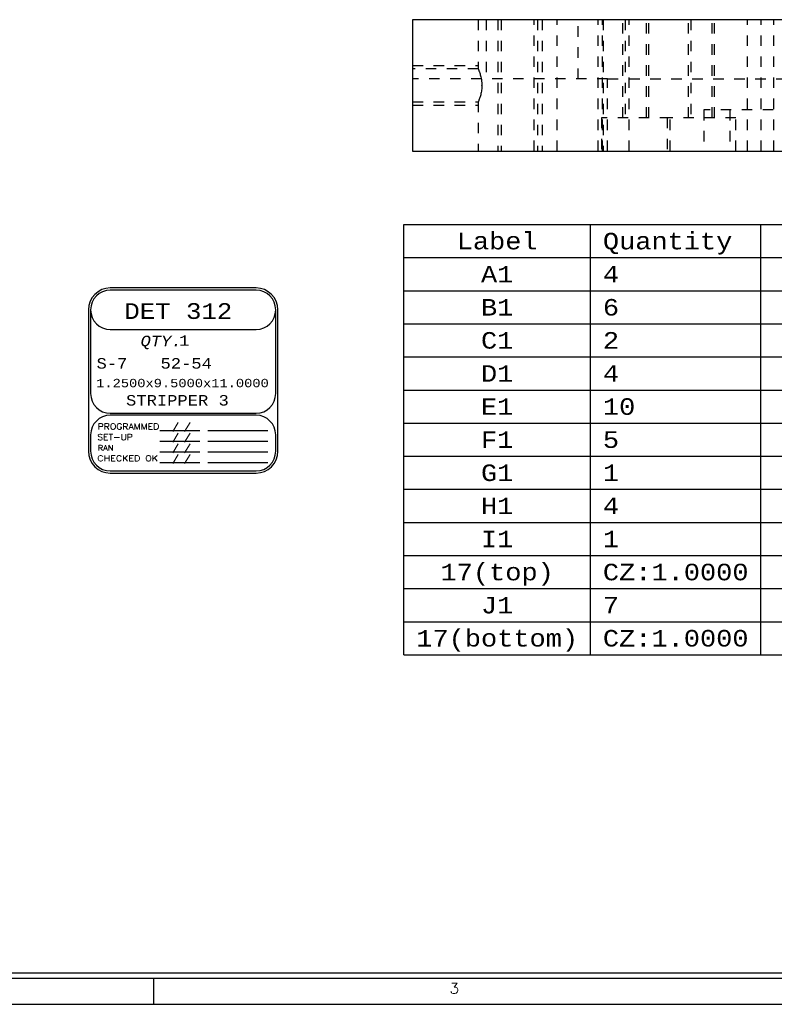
# Model space of a CAD drawing. Header units: inches. Extents: x 3 to 289, y 4 to 291.
# Tile 359 of 634: x 143 to 150, y 173 to 183. Entities that reach past the tile are written whole.
import ezdxf
from ezdxf.enums import TextEntityAlignment as Align

# ---------------------------------------------------------------- set-up
doc = ezdxf.new("R2010")
doc.units = ezdxf.units.IN
doc.header["$LTSCALE"] = 0.5
doc.header["$MEASUREMENT"] = 0
doc.linetypes.add('HIDDEN', pattern=[0.225, 0.15, -0.075])
for name, color, linetype in [('DBU', 7, 'Continuous'), ('PLOTVIEW1', 7, 'Continuous'), ('STR_1', 7, 'Continuous')]:
    doc.layers.add(name, color=color, linetype=linetype)
doc.styles.add('VERO2-Courier New', font='cour.ttf')
doc.styles.add('VERO3-RomanS', font='romans__.ttf')
doc.styles.add('VERO5-RomanD', font='romand__.ttf')
doc.styles.add('VERO8-Courier New', font='couri.ttf')
doc.styles.add('VERO9-Courier New', font='cour.ttf')

msp = doc.modelspace()

# ---------------------------------------------------------------- linework, layer by layer
at = {"layer": 'DBU', "color": 56, "linetype": 'Continuous'}
for p, q in [((146.5574, 176.7163), (146.5574, 180.8108)), ((146.5574, 180.8108), (160.3621, 180.8108)), ((148.3343, 176.7163), (148.3343, 180.8108)), ((149.9572, 176.7163), (149.9572, 180.8108)), ((146.5574, 180.4958), (160.3621, 180.4958)), ((146.5574, 180.1808), (160.3621, 180.1808)), ((146.5574, 179.8659), (160.3621, 179.8659)), ((146.5574, 179.5509), (160.3621, 179.5509)), ((146.5574, 179.236), (160.3621, 179.236)), ((146.5574, 178.921), (160.3621, 178.921)), ((146.5574, 178.606), (160.3621, 178.606)), ((146.5574, 178.2911), (160.3621, 178.2911)), ((146.5574, 177.9761), (160.3621, 177.9761)), ((146.5574, 177.6611), (160.3621, 177.6611)), ((146.5574, 177.3462), (160.3621, 177.3462)), ((146.5574, 177.0312), (160.3621, 177.0312)), ((146.5574, 176.7163), (160.3621, 176.7163))]:
    msp.add_line(p, q, dxfattribs=at)
at = {"layer": 'PLOTVIEW1', "color": 7, "linetype": 'Continuous'}
for p, q in [((145.1498, 180.2074), (143.7623, 180.2074)), ((145.1498, 180.1864), (143.7623, 180.1864)), ((143.5538, 179.9989), (143.5538, 178.6537)), ((143.5748, 179.9989), (143.5748, 179.202)), ((145.3373, 179.202), (145.3373, 179.9989)), ((145.3583, 178.6537), (145.3583, 179.9989)), ((143.7623, 179.8114), (145.1498, 179.8114)), ((143.7623, 179.0145), (145.1498, 179.0145)), ((145.1498, 178.9958), (143.7623, 178.9958)), ((143.5748, 178.8083), (143.5748, 178.6537)), ((144.2338, 178.8492), (144.615, 178.8492)), ((144.6907, 178.8492), (145.2616, 178.8492)), ((145.3373, 178.6537), (145.3373, 178.8083)), ((144.2338, 178.748), (144.615, 178.748)), ((144.6907, 178.748), (145.2616, 178.748)), ((144.2338, 178.6468), (144.615, 178.6468)), ((144.6907, 178.6468), (145.2616, 178.6468)), ((144.2338, 178.5456), (144.615, 178.5456)), ((144.6907, 178.5456), (145.2616, 178.5456)), ((143.7623, 178.4662), (145.1498, 178.4662)), ((143.7623, 178.4452), (145.1498, 178.4452))]:
    msp.add_line(p, q, dxfattribs=at)
at = {"layer": 'PLOTVIEW1', "color": 97, "linetype": 'Continuous'}
for p, q in [((115.1747, 173.69), (161.1747, 173.69)), ((115.1747, 173.64), (161.1747, 173.64)), ((144.1747, 173.64), (144.1747, 173.39)), ((115.1747, 173.39), (161.1747, 173.39))]:
    msp.add_line(p, q, dxfattribs=at)
at = {"layer": 'PLOTVIEW1', "color": 7, "linetype": 'Continuous'}
for centre, radius, start, end in [((143.7623, 179.9989), 0.2085, 90, 180), ((145.1498, 179.9989), 0.2085, 0, 90), ((143.7623, 179.9989), 0.1875, 90, 180), ((143.7623, 179.9989), 0.1875, 90, 270), ((145.1498, 179.9989), 0.1875, 0, 90), ((145.1498, 179.9989), 0.1875, 270, 90), ((143.7623, 179.202), 0.1875, 180, 270), ((145.1498, 179.202), 0.1875, 270, 0), ((143.7623, 178.8083), 0.1875, 90, 180), ((145.1498, 178.8083), 0.1875, 0, 90), ((143.7623, 178.6537), 0.2085, 180, 270), ((143.7623, 178.6537), 0.1875, 180, 270), ((145.1498, 178.6537), 0.1875, 270, 0), ((145.1498, 178.6537), 0.2085, 270, 0)]:
    msp.add_arc(centre, radius, start, end, dxfattribs=at)
at = {"layer": 'STR_1', "color": 190, "linetype": 'Continuous'}
for p, q in [((146.641, 182.7601), (146.641, 181.5101)), ((157.641, 182.7601), (146.641, 182.7601)), ((146.641, 181.5101), (157.641, 181.5101))]:
    msp.add_line(p, q, dxfattribs=at)
at = {"layer": 'STR_1', "color": 254, "linetype": 'HIDDEN'}
for p, q in [((147.266, 182.7601), (147.266, 182.2913)), ((147.341, 182.7601), (147.341, 182.1971)), ((147.4535, 182.7601), (147.4535, 181.5101)), ((147.4847, 182.7601), (147.4847, 181.5101)), ((147.7972, 181.5101), (147.7972, 182.7601)), ((147.8285, 182.7601), (147.8285, 181.5101)), ((147.8285, 182.7601), (147.8285, 181.5101)), ((147.8754, 182.7601), (147.8754, 181.5101)), ((148.016, 181.5101), (148.016, 182.7601)), ((148.216, 182.1971), (148.216, 182.7601)), ((148.4066, 181.5101), (148.4066, 182.7601)), ((148.4485, 181.5101), (148.4485, 182.7601)), ((148.4535, 182.7601), (148.4535, 181.5101)), ((148.641, 181.8271), (148.641, 182.7601)), ((148.6655, 182.7601), (148.6655, 181.8271)), ((148.7035, 181.5101), (148.7035, 182.7601)), ((148.8665, 181.8271), (148.8665, 182.7601)), ((148.891, 181.8271), (148.891, 182.7601)), ((149.266, 181.8271), (149.266, 182.7601)), ((149.2905, 182.7601), (149.2905, 181.8271)), ((149.4915, 181.8271), (149.4915, 182.7601)), ((149.516, 181.8271), (149.516, 182.7601)), ((149.8285, 181.5101), (149.8285, 182.7601)), ((149.9585, 181.5101), (149.9585, 182.7601)), ((150.0785, 181.5101), (150.0785, 182.7601)), ((146.641, 182.3226), (147.266, 182.3226)), ((147.266, 182.2913), (146.641, 182.2913)), ((147.266, 182.2913), (147.266, 182.2913)), ((147.266, 182.2913), (147.2662, 182.2909)), ((147.2662, 182.2909), (147.2667, 182.2895)), ((147.2667, 182.2895), (147.2677, 182.2872)), ((147.2677, 182.2872), (147.269, 182.2839)), ((147.269, 182.2839), (147.2707, 182.2797)), ((147.2707, 182.2797), (147.2726, 182.2747)), ((147.2726, 182.2747), (147.2748, 182.2688)), ((147.2748, 182.2688), (147.2772, 182.262)), ((147.2772, 182.262), (147.2798, 182.2545)), ((147.2798, 182.2545), (147.2825, 182.2458)), ((148.4973, 182.1971), (146.641, 182.1971)), ((147.2825, 182.2458), (147.2853, 182.2364)), ((147.2853, 182.2364), (147.2882, 182.226)), ((147.2882, 182.226), (147.2909, 182.2149)), ((147.2909, 182.2149), (147.2933, 182.2032)), ((147.2933, 182.2032), (147.2955, 182.1909)), ((147.2955, 182.1909), (147.2968, 182.1822)), ((147.2968, 182.1822), (147.2979, 182.1733)), ((147.2979, 182.1733), (147.2988, 182.1642)), ((147.2988, 182.1642), (147.2994, 182.1559)), ((147.2994, 182.1559), (147.2998, 182.1475)), ((148.4973, 182.1971), (148.7035, 182.1971)), ((148.4973, 181.5101), (148.4973, 182.1971)), ((148.7035, 182.1971), (150.2735, 182.1971)), ((147.2935, 182.0675), (147.2912, 182.0568)), ((147.2954, 182.0786), (147.2935, 182.0675)), ((147.2971, 182.09), (147.2954, 182.0786)), ((147.2984, 182.1014), (147.2971, 182.09)), ((147.2994, 182.1131), (147.2984, 182.1014)), ((147.2998, 182.1217), (147.2994, 182.1131)), ((147.2998, 182.1475), (147.3001, 182.1391)), ((147.3, 182.1304), (147.2998, 182.1217)), ((147.3001, 182.1391), (147.3, 182.1304)), ((147.3001, 182.1351), (147.3001, 182.1365)), ((147.3001, 182.1326), (147.3001, 182.1351)), ((146.641, 181.9788), (147.266, 181.9788)), ((147.2665, 181.98), (147.266, 181.979)), ((147.266, 181.979), (147.266, 181.9788)), ((147.266, 181.9789), (147.266, 181.5101)), ((147.267, 181.9814), (147.2665, 181.98)), ((147.2678, 181.9833), (147.267, 181.9814)), ((147.2688, 181.9858), (147.2678, 181.9833)), ((147.2699, 181.9886), (147.2688, 181.9858)), ((147.2712, 181.9919), (147.2699, 181.9886)), ((147.2727, 181.9957), (147.2712, 181.9919)), ((147.2751, 182.0023), (147.2727, 181.9957)), ((147.2778, 182.0099), (147.2751, 182.0023)), ((147.2806, 182.0182), (147.2778, 182.0099)), ((147.2834, 182.0272), (147.2806, 182.0182)), ((147.2861, 182.0366), (147.2834, 182.0272)), ((147.2888, 182.0465), (147.2861, 182.0366)), ((147.2912, 182.0568), (147.2888, 182.0465)), ((146.641, 181.9476), (147.266, 181.9476)), ((150.4745, 181.9021), (149.4125, 181.9021)), ((149.4125, 181.9021), (149.4125, 181.5101)), ((149.6625, 181.9021), (149.6625, 181.5101)), ((149.0941, 181.8271), (148.4378, 181.8271)), ((148.4378, 181.8271), (148.4378, 181.5101)), ((149.0628, 181.8271), (149.0628, 181.5101)), ((149.0941, 181.5101), (149.0941, 181.8271)), ((149.7191, 181.8271), (149.0941, 181.8271)), ((149.7191, 181.5101), (149.7191, 181.8271))]:
    msp.add_line(p, q, dxfattribs=at)

# ---------------------------------------------------------------- texts
at = {"layer": 'DBU', "color": 30, "linetype": 'Continuous', "style": 'VERO9-Courier New', "width": 0.931388}
for s, p, p2 in [('Label', (147.0607, 180.5745), (147.831, 180.5745)), ('Quantity', (148.4524, 180.5745), (149.685, 180.5745))]:
    msp.add_text(s, height=0.15748, dxfattribs=at).set_placement(p, p2, align=Align.FIT)
at = {"layer": 'DBU', "color": 12, "linetype": 'Continuous', "style": 'VERO9-Courier New', "width": 0.931388}
for s, p, p2 in [('A1', (147.2918, 180.2596), (147.5999, 180.2596)), ('B1', (147.2918, 179.9446), (147.5999, 179.9446)), ('C1', (147.2918, 179.6297), (147.5999, 179.6297)), ('D1', (147.2918, 179.3147), (147.5999, 179.3147)), ('E1', (147.2918, 178.9997), (147.5999, 178.9997)), ('F1', (147.2918, 178.6848), (147.5999, 178.6848)), ('G1', (147.2918, 178.3698), (147.5999, 178.3698)), ('H1', (147.2918, 178.0549), (147.5999, 178.0549)), ('I1', (147.2918, 177.7399), (147.5999, 177.7399)), ('J1', (147.2918, 177.11), (147.5999, 177.11))]:
    msp.add_text(s, height=0.15748, dxfattribs=at).set_placement(p, p2, align=Align.FIT)
at = {"layer": 'DBU', "color": 7, "linetype": 'Continuous', "style": 'VERO9-Courier New', "width": 0.931388}
for s, height, p, p2 in [('4', 0.1575, (148.4524, 180.2596), (148.6065, 180.2596)), ('6', 0.1575, (148.4524, 179.9446), (148.6065, 179.9446)), ('2', 0.1575, (148.4524, 179.6297), (148.6065, 179.6297)), ('4', 0.1575, (148.4524, 179.3147), (148.6065, 179.3147)), ('10', 0.15748, (148.4524, 178.9997), (148.7606, 178.9997)), ('5', 0.1575, (148.4524, 178.6848), (148.6065, 178.6848)), ('1', 0.1575, (148.4524, 178.3698), (148.6065, 178.3698)), ('4', 0.1575, (148.4524, 178.0549), (148.6065, 178.0549)), ('1', 0.1575, (148.4524, 177.7399), (148.6065, 177.7399)), ('7', 0.1575, (148.4524, 177.11), (148.6065, 177.11))]:
    msp.add_text(s, height=height, dxfattribs=at).set_placement(p, p2, align=Align.FIT)
at = {"layer": 'DBU', "color": 96, "linetype": 'Continuous', "style": 'VERO9-Courier New', "width": 0.931388}
for s, p, p2 in [('17(top)', (146.9066, 177.4249), (147.9851, 177.4249)), ('CZ:1.0000', (148.4524, 177.4249), (149.8391, 177.4249)), ('17(bottom)', (146.6755, 176.795), (148.2162, 176.795)), ('CZ:1.0000', (148.4524, 176.795), (149.8391, 176.795))]:
    msp.add_text(s, height=0.15748, dxfattribs=at).set_placement(p, p2, align=Align.FIT)
at = {"layer": 'PLOTVIEW1', "color": 7, "linetype": 'Continuous'}
for s, height, style, width, p, p2 in [('DET 312', 0.15, 'VERO2-Courier New', 0.931388, (143.8963, 179.9122), (144.9236, 179.9122)), ('QTY.', 0.1, 'VERO8-Courier New', 0.931388, (144.0501, 179.6524), (144.4415, 179.6524)), ('1', 0.1, 'VERO2-Courier New', 0.931388, (144.4177, 179.6571), (144.5156, 179.6571)), ('S-7', 0.1, 'VERO2-Courier New', 0.931388, (143.631, 179.4395), (143.9245, 179.4395)), ('52-54', 0.1, 'VERO2-Courier New', 0.931388, (144.2403, 179.4395), (144.7295, 179.4395)), ('1.2500x9.5000x11.0000', 0.08, 'VERO2-Courier New', 0.931388, (143.6276, 179.2621), (145.2713, 179.2621)), ('STRIPPER 3', 0.1, 'VERO2-Courier New', 0.931388, (143.9122, 179.088), (144.8906, 179.088)), ('PROGRAMMED', 0.05748, 'VERO3-RomanS', 1.000726, (143.6418, 178.8601), (144.2285, 178.8601)), ('/ /', 0.05632, 'VERO3-RomanS', 0.999632, (144.3512, 178.8587), (144.5272, 178.8587)), ('SET-UP', 0.05651, 'VERO3-RomanS', 1.000387, (143.6393, 178.7595), (143.9767, 178.7595)), ('/ /', 0.05632, 'VERO3-RomanS', 0.999632, (144.3512, 178.7575), (144.5272, 178.7575)), ('RAN', 0.05162, 'VERO3-RomanS', 1.00058, (143.6421, 178.6602), (143.7938, 178.6602)), ('/ /', 0.05632, 'VERO3-RomanS', 0.999632, (144.3512, 178.6563), (144.5272, 178.6563)), ('CHECKED OK', 0.05484, 'VERO3-RomanS', 1.000182, (143.6392, 178.5583), (144.2168, 178.5583)), ('/ /', 0.05632, 'VERO3-RomanS', 0.999632, (144.3512, 178.5551), (144.5272, 178.5551))]:
    msp.add_text(s, height=height, dxfattribs=dict(at, style=style, width=width)).set_placement(p, p2, align=Align.FIT)
at = {"layer": 'PLOTVIEW1', "color": 56, "linetype": 'Continuous', "style": 'VERO5-RomanD', "width": 0.999731}
msp.add_text('3', height=0.1, dxfattribs=at).set_placement((146.9907, 173.4919), (147.0847, 173.4919), align=Align.FIT)

doc.saveas('drawing.dxf')
